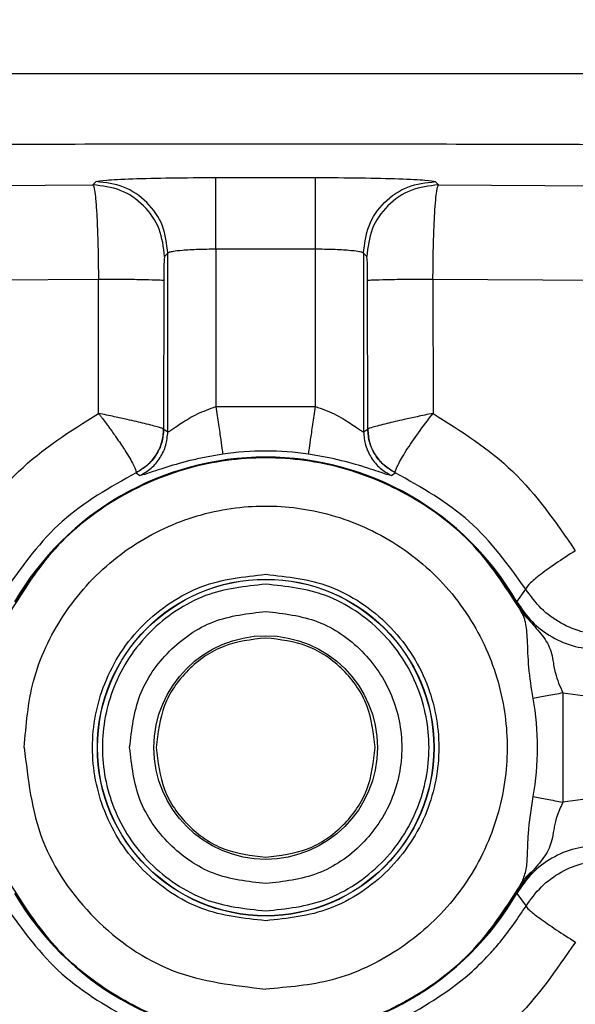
# Model space of a CAD drawing. Header units: inches. Extents: x 144.9 to 238.4, y 214.8 to 247.7.
# Tile 392 of 411: x 202.0017 to 202.0301, y 244.9157 to 244.9661. Entities that reach past the tile are written whole.
import ezdxf

# ---------------------------------------------------------------- set-up
doc = ezdxf.new("R2010")
doc.units = ezdxf.units.IN
doc.header["$LTSCALE"] = 0.25
doc.header["$MEASUREMENT"] = 0
doc.layers.add('ANNOTATIONS', color=1, linetype='Continuous')
doc.layers.add('MOTOR LH', color=7, linetype='Continuous')
doc.styles.add('ARIAL', font='arial.ttf', dxfattribs={"height": 0.09375})
doc.dimstyles.new('STANDARD$0', dxfattribs={"dimtxt": 0.09375, "dimasz": 0.09375, "dimexe": 0.03125, "dimexo": 0.046875, "dimgap": 0.09, "dimtad": 0, "dimtih": 1, "dimtoh": 1, "dimdec": 4, "dimzin": 0, "dimdsep": 46, "dimtxsty": 'ARIAL', "dimcen": 0.09, "dimadec": 0, "dimazin": 0, "dimtfac": 1, "dimtdec": 4, "dimtofl": 0, "dimtmove": 0, "dimatfit": 1, "dimfxl": 1, "dimtolj": 1, "dimtzin": 0, "dimarcsym": 0})

# ---------------------------------------------------------------- blocks, each defined once
blk = doc.blocks.new('*D20')
at = {"layer": 'ANNOTATIONS', "color": 0, "lineweight": -2, "transparency": 16777216}
for p, q in [((201.5477568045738, 244.7210665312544), (201.5477568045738, 245.6873671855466)), ((202.6883818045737, 243.5376739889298), (202.6883818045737, 245.6873671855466)), ((201.6415068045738, 245.6561171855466), (201.832959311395, 245.6561171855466)), ((202.5946318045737, 245.6561171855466), (202.4031792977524, 245.6561171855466))]:
    blk.add_line(p, q, dxfattribs=at)
at = {"layer": 'ANNOTATIONS', "color": 0, "transparency": 16777216}
for points in [[(201.6415068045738, 245.6717421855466), (201.6415068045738, 245.6404921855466), (201.5477568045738, 245.6561171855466)], [(202.5946318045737, 245.6717421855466), (202.5946318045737, 245.6404921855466), (202.6883818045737, 245.6561171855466)]]:
    blk.add_solid(points, dxfattribs=at)
at = {"layer": 'defpoints', "color": 0, "transparency": 16777216}
for p in [(201.5477568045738, 245.6561171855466), (201.5477568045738, 244.6741915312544), (202.6883818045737, 243.4907989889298)]:
    blk.add_point(p, dxfattribs=at)
at = {"layer": 'ANNOTATIONS', "color": 0, "transparency": 16777216, "insert": (202.1180693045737, 245.6561171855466), "char_height": 0.09375, "attachment_point": 5, "style": 'ARIAL'}
blk.add_mtext('\\A1;18 5/8"', dxfattribs=at)
blk = doc.blocks.new('*D22')
at = {"layer": 'ANNOTATIONS', "color": 0, "lineweight": -2, "transparency": 16777216}
for p, q in [((201.2594214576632, 244.7850832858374), (201.2594214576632, 246.0537298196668)), ((202.6883818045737, 243.5376739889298), (202.6883818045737, 246.0537298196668)), ((201.3531714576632, 246.0224798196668), (201.7695598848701, 246.0224798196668)), ((202.5946318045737, 246.0224798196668), (202.1782433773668, 246.0224798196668))]:
    blk.add_line(p, q, dxfattribs=at)
at = {"layer": 'ANNOTATIONS', "color": 0, "transparency": 16777216}
for points in [[(201.3531714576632, 246.0381048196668), (201.3531714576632, 246.0068548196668), (201.2594214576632, 246.0224798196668)], [(202.5946318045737, 246.0381048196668), (202.5946318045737, 246.0068548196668), (202.6883818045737, 246.0224798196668)]]:
    blk.add_solid(points, dxfattribs=at)
at = {"layer": 'defpoints', "color": 0, "transparency": 16777216}
for p in [(202.6883818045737, 246.0224798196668), (201.2594214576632, 244.7382082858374), (202.6883818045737, 243.4907989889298)]:
    blk.add_point(p, dxfattribs=at)
at = {"layer": 'ANNOTATIONS', "color": 0, "transparency": 16777216, "insert": (201.9739016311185, 246.0224798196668), "char_height": 0.09375, "attachment_point": 5, "style": 'ARIAL'}
blk.add_mtext('\\A1;24""', dxfattribs=at)

msp = doc.modelspace()

# ---------------------------------------------------------------- linework, layer by layer
at = {"layer": 'MOTOR LH'}
for p, q in [((201.8681075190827, 244.9633155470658), (202.1604154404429, 244.9633155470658)), ((202.0117164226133, 244.9580022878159), (202.0168065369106, 244.9580022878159)), ((201.9892162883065, 244.9575330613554), (202.0054263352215, 244.9576290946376)), ((202.0054263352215, 244.9576290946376), (202.0055931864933, 244.9577957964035)), ((202.0229297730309, 244.9577957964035), (202.0230964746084, 244.9576290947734)), ((202.0230964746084, 244.9576290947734), (202.0393069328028, 244.9575330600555)), ((202.0092572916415, 244.9541316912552), (202.0090905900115, 244.9539649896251)), ((202.0092572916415, 244.9450027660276), (202.0092572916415, 244.954131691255)), ((202.0168065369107, 244.9543381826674), (202.0117164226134, 244.9543381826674)), ((202.0117164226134, 244.9543381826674), (202.0117164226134, 244.9462944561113)), ((202.0168065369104, 244.9462944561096), (202.0168065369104, 244.9543381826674)), ((202.0192656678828, 244.954131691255), (202.0192656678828, 244.9450027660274)), ((202.019432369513, 244.9539649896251), (202.0192656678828, 244.9541316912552)), ((202.0057079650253, 244.9527962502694), (201.9901725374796, 244.9526982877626)), ((202.0057043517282, 244.9459494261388), (202.0057079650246, 244.9527962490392)), ((202.0090480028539, 244.9527322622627), (202.0090433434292, 244.9451417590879)), ((202.0194796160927, 244.9451417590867), (202.0194749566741, 244.9527322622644)), ((202.0383506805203, 244.9526982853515), (202.0228148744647, 244.9527962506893)), ((202.0228148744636, 244.9527962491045), (202.022818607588, 244.945949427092)), ((202.0117164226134, 244.9462944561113), (202.0168065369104, 244.9462944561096)), ((202.0090433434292, 244.9451417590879), (202.0090460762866, 244.9451372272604)), ((202.0090460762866, 244.9451372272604), (202.0092572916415, 244.9450027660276)), ((202.0192656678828, 244.9450027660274), (202.0194768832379, 244.9451372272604)), ((202.0194768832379, 244.9451372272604), (202.0194796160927, 244.9451417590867)), ((202.0076360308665, 244.9429131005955), (202.0076412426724, 244.9429334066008)), ((202.0076360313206, 244.9429130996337), (202.0078304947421, 244.9427708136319)), ((202.0206924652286, 244.9427708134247), (202.0208869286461, 244.9429130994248)), ((202.0208869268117, 244.9429131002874), (202.020881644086, 244.9429332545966)), ((202.0271017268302, 244.93632010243), (202.0275650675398, 244.9369575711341)), ((202.0270894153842, 244.9363129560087), (202.0270761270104, 244.9363052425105)), ((202.027089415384, 244.9363129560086), (202.0271017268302, 244.93632010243)), ((202.0278485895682, 244.9352388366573), (202.0273499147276, 244.9357884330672)), ((202.0294630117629, 244.931658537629), (202.0294630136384, 244.9260749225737)), ((202.0294630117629, 244.931658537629), (202.0313553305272, 244.9314117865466)), ((202.03135532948, 244.9263216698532), (202.0294630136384, 244.9260749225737)), ((202.0270894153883, 244.9214205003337), (202.0270761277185, 244.9214282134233)), ((202.027089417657, 244.9214205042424), (202.0271017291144, 244.9214133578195)), ((202.0271017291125, 244.9214133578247), (202.0275729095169, 244.9207649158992))]:
    msp.add_line(p, q, dxfattribs=at)
for centre, radius in [((202.0142614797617, 244.9288667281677), 0.00860798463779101), ((202.0142614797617, 244.9288667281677), 0.008597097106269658), ((202.0142614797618, 244.9288667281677), 0.005714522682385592)]:
    msp.add_circle(centre, radius, dxfattribs=at)
for centre, radius, start, end in [((202.014261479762, 244.9288667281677), 0.01515345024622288, 81.69154487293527, 98.30845512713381), ((202.0142614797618, 244.9288667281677), 0.01484670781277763, 30.13386626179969, 149.866153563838), ((202.0142614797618, 244.9288667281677), 0.01483247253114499, 30.13386626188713, 149.8661337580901), ((202.0142614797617, 244.9288667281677), 0.01390074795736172, 349.5934578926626, 10.40652983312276), ((202.0142614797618, 244.9288667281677), 0.01484670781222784, 210.1338662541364, 329.8661512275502), ((202.0142614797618, 244.9288667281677), 0.01483247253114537, 210.1338662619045, 329.8661512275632)]:
    msp.add_arc(centre, radius, start, end, dxfattribs=at)
for points, knots in [([(201.9258224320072, 244.9587672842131), (201.9302847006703, 244.958868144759), (201.9391352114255, 244.95906819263), (201.9533096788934, 244.95930465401), (201.9679732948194, 244.9594938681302), (201.9831207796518, 244.9596285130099), (201.9986394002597, 244.9597139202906), (202.0090636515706, 244.9597245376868), (202.0142614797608, 244.9597298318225)], [0, 0, 0, 0, 0.169500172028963, 0.3361884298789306, 0.5000034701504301, 0.6675452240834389, 0.8342285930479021, 1, 1, 1, 1]), ([(202.0142614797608, 244.9597298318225), (202.0194592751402, 244.9597245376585), (202.02988349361, 244.959713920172), (202.0454021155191, 244.9596285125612), (202.0605495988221, 244.9594938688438), (202.0752132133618, 244.9593046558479), (202.0893876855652, 244.9590681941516), (202.0982382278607, 244.9588681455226), (202.1027005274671, 244.9587672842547)], [0, 0, 0, 0, 0.1657703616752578, 0.3324537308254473, 0.4999965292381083, 0.6638104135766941, 0.8304986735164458, 1, 1, 1, 1]), ([(202.0055931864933, 244.9577957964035), (202.0057078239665, 244.9578230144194), (202.0059376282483, 244.9578775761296), (202.007363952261, 244.9579456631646), (202.0093626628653, 244.9579930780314), (202.0109330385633, 244.957999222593), (202.0117164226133, 244.9580022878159)], [0, 0, 0, 0, 0.2494226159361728, 0.499996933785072, 0.7505727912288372, 1, 1, 1, 1]), ([(202.0168065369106, 244.9580022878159), (202.0175899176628, 244.9579992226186), (202.0191602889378, 244.9579930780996), (202.021158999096, 244.95794566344), (202.0225853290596, 244.9578775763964), (202.0228151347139, 244.9578230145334), (202.0229297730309, 244.9577957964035)], [0, 0, 0, 0, 0.2494261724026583, 0.5000016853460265, 0.7505763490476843, 1, 1, 1, 1]), ([(202.0054263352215, 244.9576290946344), (202.0054553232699, 244.9575653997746), (202.00550338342, 244.9574597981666), (202.0055682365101, 244.9568987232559), (202.0056196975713, 244.9562051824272), (202.0056607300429, 244.9553224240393), (202.0056953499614, 244.9541931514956), (202.0057031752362, 244.9533266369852), (202.0057079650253, 244.9527962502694)], [0, 0, 0, 0, 0.2061140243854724, 0.3417225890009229, 0.4994699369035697, 0.6523919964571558, 0.7872318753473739, 1, 1, 1, 1]), ([(202.0228148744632, 244.9527962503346), (202.0228191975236, 244.9532962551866), (202.0228264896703, 244.9541396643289), (202.0228599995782, 244.9552780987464), (202.0229008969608, 244.9561705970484), (202.0229514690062, 244.9568627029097), (202.0230158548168, 244.9574444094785), (202.0230654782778, 244.9575580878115), (202.0230964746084, 244.9576290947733)], [0, 0, 0, 0, 0.2006934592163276, 0.3385301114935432, 0.5006151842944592, 0.6480731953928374, 0.7801757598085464, 1, 1, 1, 1]), ([(202.0090905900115, 244.9539649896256), (202.0090850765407, 244.9539417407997), (202.009073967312, 244.9538948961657), (202.0090599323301, 244.9536101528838), (202.0090501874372, 244.9532058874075), (202.0090487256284, 244.9528889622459), (202.0090480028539, 244.9527322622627)], [0, 0, 0, 0, 0.2489614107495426, 0.5016385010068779, 0.7535909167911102, 1, 1, 1, 1]), ([(202.0117164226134, 244.9543381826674), (202.0114098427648, 244.9543351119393), (202.0107800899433, 244.9543288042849), (202.0100065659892, 244.9542847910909), (202.0095504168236, 244.9542297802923), (202.0093138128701, 244.9541791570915), (202.0092769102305, 244.9541481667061), (202.0092572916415, 244.954131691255)], [0, 0, 0, 0, 0.2427456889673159, 0.4986295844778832, 0.7125456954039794, 0.847180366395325, 1, 1, 1, 1]), ([(202.0192656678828, 244.954131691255), (202.0192460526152, 244.9541481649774), (202.019209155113, 244.9541791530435), (202.0189725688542, 244.9542297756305), (202.0185164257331, 244.9542847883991), (202.0177428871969, 244.9543288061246), (202.0171131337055, 244.9543351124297), (202.0168065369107, 244.9543381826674)], [0, 0, 0, 0, 0.1528038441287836, 0.2874332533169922, 0.5013703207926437, 0.7572411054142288, 1, 1, 1, 1]), ([(202.0194749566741, 244.9527322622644), (202.0194742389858, 244.9528883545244), (202.0194727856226, 244.9532044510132), (202.0194630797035, 244.9536086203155), (202.019449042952, 244.9538944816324), (202.0194379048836, 244.9539415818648), (202.019432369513, 244.9539649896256)], [0, 0, 0, 0, 0.2454625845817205, 0.4970769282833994, 0.7500584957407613, 1, 1, 1, 1]), ([(201.9984286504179, 244.9389254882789), (201.9994127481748, 244.9403600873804), (202.0013587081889, 244.9431968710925), (202.0042668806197, 244.9450389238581), (202.0057043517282, 244.9459494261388)], [0, 0, 0, 0, 0.5057132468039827, 1, 1, 1, 1]), ([(202.0090433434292, 244.9451417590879), (202.0089856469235, 244.9451692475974), (202.0088657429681, 244.9452263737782), (202.0081545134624, 244.9454091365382), (202.007312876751, 244.9456095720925), (202.0064947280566, 244.9457867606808), (202.0059801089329, 244.9458926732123), (202.0057043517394, 244.945949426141)], [0, 0, 0, 0, 0.2366807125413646, 0.491866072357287, 0.7030197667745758, 0.8408639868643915, 1, 1, 1, 1]), ([(202.0057043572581, 244.9459494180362), (202.0057047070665, 244.9459496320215), (202.0057052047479, 244.9459499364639), (202.0057059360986, 244.9459500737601), (202.0057064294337, 244.9459500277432), (202.0057068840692, 244.9459498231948), (202.005707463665, 244.945949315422), (202.0057090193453, 244.945946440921), (202.005710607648, 244.9459399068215), (202.0057202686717, 244.9459303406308), (202.005734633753, 244.9459103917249), (202.0057659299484, 244.9458718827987), (202.0058264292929, 244.9457936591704), (202.0059476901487, 244.9456374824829), (202.0060720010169, 244.9454731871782), (202.0062044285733, 244.9452959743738), (202.0063340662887, 244.9451202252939), (202.0064670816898, 244.9449358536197), (202.0066034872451, 244.9447427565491), (202.0068316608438, 244.9444137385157), (202.0072038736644, 244.943846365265), (202.0075761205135, 244.9432000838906), (202.0076196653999, 244.9430218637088), (202.0076413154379, 244.9429332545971)], [0, 0, 0, 0, 0.0002282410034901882, 0.0003247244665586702, 0.0004138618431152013, 0.0005030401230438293, 0.0006004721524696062, 0.0008413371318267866, 0.002311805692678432, 0.004296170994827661, 0.008265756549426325, 0.01620823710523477, 0.03210553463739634, 0.0639420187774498, 0.1277190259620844, 0.1492904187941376, 0.1915057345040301, 0.255061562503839, 0.2849790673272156, 0.3366695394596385, 0.5074882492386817, 0.7551285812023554, 1, 1, 1, 1]), ([(202.0092572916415, 244.9450027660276), (202.0092684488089, 244.9450030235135), (202.0092913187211, 244.9450035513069), (202.0094163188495, 244.9450841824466), (202.0096239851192, 244.9452335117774), (202.0100326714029, 244.945513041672), (202.0107136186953, 244.9459343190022), (202.0113895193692, 244.9461770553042), (202.0117164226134, 244.9462944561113)], [0, 0, 0, 0, 0.1005301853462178, 0.2060663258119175, 0.3232121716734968, 0.465515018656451, 0.7414932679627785, 1, 1, 1, 1]), ([(202.0168065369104, 244.9462944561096), (202.0169629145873, 244.9462438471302), (202.0172975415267, 244.9461355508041), (202.0179327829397, 244.9458510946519), (202.0184942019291, 244.9455116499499), (202.018898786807, 244.94523244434), (202.0191064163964, 244.9450850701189), (202.019231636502, 244.9450041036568), (202.0192545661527, 244.9450032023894), (202.0192656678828, 244.9450027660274)], [0, 0, 0, 0, 0.1225566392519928, 0.2622545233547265, 0.5366557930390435, 0.6769869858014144, 0.7933798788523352, 0.8999618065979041, 0.9999999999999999, 0.9999999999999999, 0.9999999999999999, 0.9999999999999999]), ([(202.0228186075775, 244.9459494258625), (202.0225428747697, 244.9458926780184), (202.0220282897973, 244.9457867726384), (202.0212101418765, 244.9456095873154), (202.0203684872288, 244.9454091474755), (202.0196572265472, 244.9452263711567), (202.0195373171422, 244.9451692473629), (202.0194796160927, 244.9451417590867)], [0, 0, 0, 0, 0.1591219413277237, 0.2969605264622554, 0.5081282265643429, 0.7633086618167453, 1, 1, 1, 1]), ([(202.0208816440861, 244.9429332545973), (202.0209076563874, 244.9430330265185), (202.020958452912, 244.9432278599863), (202.0214110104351, 244.9439975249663), (202.022040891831, 244.9449359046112), (202.0225610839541, 244.9456137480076), (202.0228186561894, 244.9459493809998)], [0, 0, 0, 0, 0.2662328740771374, 0.5198965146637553, 0.762277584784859, 0.9999999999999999, 0.9999999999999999, 0.9999999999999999, 0.9999999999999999]), ([(202.0228186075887, 244.9459494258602), (202.0242560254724, 244.9450389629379), (202.0271642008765, 244.943196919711), (202.0291101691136, 244.9403601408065), (202.0300943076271, 244.9389254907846)], [0, 0, 0, 0, 0.4942679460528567, 1, 1, 1, 1]), ([(202.0090460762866, 244.9451372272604), (202.0090250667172, 244.9449064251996), (202.0089830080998, 244.9444443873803), (202.0086761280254, 244.9438127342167), (202.0082357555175, 244.9432657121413), (202.0078358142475, 244.9430305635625), (202.0076360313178, 244.9429130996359)], [0, 0, 0, 0, 0.2497653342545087, 0.4999999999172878, 0.7502346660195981, 1, 1, 1, 1]), ([(202.0076413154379, 244.9429332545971), (202.0078373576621, 244.943046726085), (202.0082374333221, 244.943278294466), (202.0086865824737, 244.9438212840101), (202.0089863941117, 244.9444580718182), (202.0090246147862, 244.9449169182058), (202.0090433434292, 244.9451417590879)], [0, 0, 0, 0, 0.2450061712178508, 0.4999994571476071, 0.7549930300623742, 1, 1, 1, 1]), ([(202.007830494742, 244.9427708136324), (202.0080323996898, 244.9428876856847), (202.00843659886, 244.9431216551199), (202.008882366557, 244.9436704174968), (202.0091933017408, 244.9443053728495), (202.0092359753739, 244.9447704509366), (202.0092572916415, 244.9450027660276)], [0, 0, 0, 0, 0.2497592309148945, 0.5000000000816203, 0.7502407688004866, 1, 1, 1, 1]), ([(202.0192656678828, 244.9450027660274), (202.0192869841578, 244.9447704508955), (202.0193296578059, 244.9443053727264), (202.0196405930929, 244.9436704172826), (202.0200863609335, 244.9431216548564), (202.0204905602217, 244.9428876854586), (202.0206924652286, 244.9427708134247)], [0, 0, 0, 0, 0.2497592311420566, 0.4999999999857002, 0.7502407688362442, 1, 1, 1, 1]), ([(202.0208869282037, 244.9429130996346), (202.0206871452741, 244.9430305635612), (202.0202872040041, 244.9432657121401), (202.0198468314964, 244.9438127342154), (202.0195399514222, 244.9444443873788), (202.0194978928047, 244.9449064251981), (202.0194768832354, 244.9451372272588)], [0, 0, 0, 0, 0.2497653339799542, 0.5000000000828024, 0.7502346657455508, 1, 1, 1, 1]), ([(202.0194796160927, 244.9451417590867), (202.019498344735, 244.9449169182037), (202.0195365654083, 244.9444580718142), (202.0198363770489, 244.943821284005), (202.0202855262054, 244.9432782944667), (202.0206856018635, 244.9430467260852), (202.0208816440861, 244.9429332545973)], [0, 0, 0, 0, 0.2450069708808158, 0.5000005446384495, 0.7549938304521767, 1, 1, 1, 1]), ([(202.0120717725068, 244.9438611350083), (202.0118171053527, 244.9438205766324), (202.0113023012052, 244.9437385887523), (202.0102728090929, 244.9435154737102), (202.0090946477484, 244.9431793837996), (202.0080824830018, 244.9428160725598), (202.0079153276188, 244.9427860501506), (202.0078304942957, 244.9427708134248)], [0, 0, 0, 0, 0.1087937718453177, 0.2199242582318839, 0.4637848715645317, 0.7278645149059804, 1, 1, 1, 1]), ([(202.0206924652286, 244.9427708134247), (202.0206076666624, 244.9427860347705), (202.0204407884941, 244.9428159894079), (202.0194300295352, 244.9431787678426), (202.0182538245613, 244.9435145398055), (202.0172232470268, 244.9437381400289), (202.0167067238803, 244.9438204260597), (202.0164511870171, 244.9438611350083)], [0, 0, 0, 0, 0.2721481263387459, 0.5355701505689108, 0.7793433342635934, 0.8908356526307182, 1, 1, 1, 1]), ([(202.0273499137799, 244.9357884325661), (202.0266313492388, 244.9369218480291), (202.025194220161, 244.9391886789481), (202.0219839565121, 244.9416995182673), (202.0182779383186, 244.9433095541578), (202.0142614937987, 244.94385428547), (202.0102450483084, 244.9433095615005), (202.0065390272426, 244.9416995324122), (202.0033287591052, 244.939188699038), (202.0018916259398, 244.9369218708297), (202.0011730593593, 244.9357884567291)], [0, 0, 0, 0, 0.1250000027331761, 0.2500000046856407, 0.3750000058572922, 0.5000000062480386, 0.6250000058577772, 0.7500000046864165, 0.8750000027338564, 1, 1, 1, 1]), ([(202.0270761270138, 244.9363052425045), (202.0263438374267, 244.9373718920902), (202.0248792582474, 244.9395051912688), (202.021729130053, 244.9418480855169), (202.0181344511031, 244.9433466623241), (202.0142614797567, 244.9438524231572), (202.0103885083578, 244.9433466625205), (202.0067938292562, 244.941848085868), (202.0036437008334, 244.9395051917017), (202.0021791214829, 244.9373718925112), (202.0014468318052, 244.9363052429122)], [0, 0, 0, 0, 0.1249999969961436, 0.2499999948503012, 0.3749999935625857, 0.499999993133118, 0.6249999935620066, 0.749999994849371, 0.8749999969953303, 1, 1, 1, 1]), ([(202.0076360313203, 244.9429130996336), (202.0063031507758, 244.9421642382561), (202.0036374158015, 244.9406665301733), (202.0018510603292, 244.9381938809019), (202.000957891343, 244.9369575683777)], [0, 0, 0, 0, 0.5000048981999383, 1, 1, 1, 1]), ([(202.0275650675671, 244.9369575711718), (202.0266718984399, 244.9381938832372), (202.024885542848, 244.9406665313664), (202.0222198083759, 244.9421642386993), (202.0208869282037, 244.9429130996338)], [0, 0, 0, 0, 0.4999951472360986, 0.9999999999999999, 0.9999999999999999, 0.9999999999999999, 0.9999999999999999]), ([(202.0019157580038, 244.9288667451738), (202.0020090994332, 244.9300137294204), (202.0022029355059, 244.9323955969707), (202.0038012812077, 244.9357606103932), (202.0063375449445, 244.938591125), (202.0095831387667, 244.9404874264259), (202.0130806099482, 244.9413188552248), (202.0166232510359, 244.9411541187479), (202.020068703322, 244.9399741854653), (202.0231305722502, 244.9377358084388), (202.0253689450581, 244.9346739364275), (202.0265488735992, 244.9312284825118), (202.0267136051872, 244.9276858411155), (202.0258821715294, 244.9241883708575), (202.0239858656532, 244.9209427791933), (202.0211553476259, 244.9184065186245), (202.0177903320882, 244.9168081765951), (202.0154084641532, 244.9166143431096), (202.0142614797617, 244.9165210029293)], [0, 0, 0, 0, 0.05917703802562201, 0.1228891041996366, 0.1886135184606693, 0.2533163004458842, 0.3142284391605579, 0.3721827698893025, 0.4346196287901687, 0.4999999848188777, 0.5653803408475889, 0.6278171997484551, 0.6857715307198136, 0.7466836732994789, 0.8113864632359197, 0.8771108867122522, 0.9408229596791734, 0.9999999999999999, 0.9999999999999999, 0.9999999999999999, 0.9999999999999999]), ([(202.0300943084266, 244.9389254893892), (202.0297524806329, 244.9387045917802), (202.029046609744, 244.9382484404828), (202.028202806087, 244.9376324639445), (202.0276435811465, 244.9371567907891), (202.0275906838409, 244.9370225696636), (202.0275650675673, 244.9369575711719)], [0, 0, 0, 0, 0.2421317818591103, 0.4999996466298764, 0.7578677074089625, 1, 1, 1, 1]), ([(202.0142614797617, 244.9200127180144), (202.0131481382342, 244.9201316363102), (202.011429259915, 244.9203152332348), (202.0093652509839, 244.9214175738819), (202.0079585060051, 244.9225615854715), (202.006806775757, 244.9239705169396), (202.0057393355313, 244.9260338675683), (202.0051925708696, 244.928866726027), (202.0057392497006, 244.9316991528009), (202.006806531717, 244.933762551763), (202.007957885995, 244.9351712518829), (202.0093648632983, 244.9363156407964), (202.0114288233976, 244.9374181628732), (202.0131481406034, 244.9376018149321), (202.0142614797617, 244.937720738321)], [0, 0, 0, 0, 0.1197214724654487, 0.1848369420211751, 0.2499999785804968, 0.3151154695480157, 0.3802785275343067, 0.4999999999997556, 0.6197214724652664, 0.6848369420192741, 0.749999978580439, 0.8151154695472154, 0.8802785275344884, 1, 1, 1, 1]), ([(202.0142614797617, 244.937720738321), (202.0153748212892, 244.9376018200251), (202.0170936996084, 244.9374182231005), (202.0191577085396, 244.9363158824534), (202.0205644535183, 244.9351718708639), (202.0217161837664, 244.9337629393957), (202.0227836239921, 244.931699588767), (202.0233303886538, 244.9288667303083), (202.0227837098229, 244.9260343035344), (202.0217164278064, 244.9239709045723), (202.0205650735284, 244.9225622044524), (202.0191580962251, 244.9214178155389), (202.0170941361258, 244.9203152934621), (202.01537481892, 244.9201316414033), (202.0142614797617, 244.9200127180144)], [0, 0, 0, 0, 0.1197214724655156, 0.1848369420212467, 0.2499999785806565, 0.3151154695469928, 0.3802785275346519, 0.5000000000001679, 0.6197214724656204, 0.6848369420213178, 0.7499999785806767, 0.815115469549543, 0.8802785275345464, 1, 1, 1, 1]), ([(202.0142614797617, 244.9372177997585), (202.0132113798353, 244.9371056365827), (202.0115901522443, 244.9369324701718), (202.0096433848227, 244.9358927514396), (202.008316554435, 244.9348137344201), (202.0072302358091, 244.9334848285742), (202.0062234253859, 244.9315386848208), (202.0057077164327, 244.9288667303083), (202.0062233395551, 244.9261952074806), (202.0072299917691, 244.9242490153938), (202.0083159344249, 244.9229203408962), (202.0096429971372, 244.9218409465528), (202.0115897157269, 244.920801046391), (202.0132113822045, 244.9206278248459), (202.0142614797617, 244.9205156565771)], [0, 0, 0, 0, 0.119721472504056, 0.1848355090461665, 0.2499999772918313, 0.315114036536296, 0.3802785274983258, 0.5000000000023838, 0.6197214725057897, 0.6848355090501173, 0.7499999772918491, 0.8151140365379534, 0.8802785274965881, 1, 1, 1, 1]), ([(202.0142614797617, 244.9205156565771), (202.0153115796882, 244.9206278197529), (202.0169328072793, 244.9208009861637), (202.0188795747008, 244.9218407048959), (202.0202064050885, 244.9229197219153), (202.0212927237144, 244.9242486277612), (202.0222995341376, 244.9261947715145), (202.0228152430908, 244.928866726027), (202.0222996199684, 244.9315382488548), (202.0212929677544, 244.9334844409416), (202.0202070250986, 244.9348131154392), (202.0188799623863, 244.9358925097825), (202.0169332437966, 244.9369324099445), (202.015311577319, 244.9371056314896), (202.0142614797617, 244.9372177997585)], [0, 0, 0, 0, 0.1197214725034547, 0.1848355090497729, 0.2499999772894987, 0.3151140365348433, 0.380278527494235, 0.4999999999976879, 0.6197214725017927, 0.6848355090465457, 0.7499999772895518, 0.8151140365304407, 0.8802785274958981, 1, 1, 1, 1]), ([(202.0317710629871, 244.9346017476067), (202.0313539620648, 244.9346318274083), (202.0305170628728, 244.9346921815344), (202.0293441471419, 244.9351835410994), (202.0283047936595, 244.9359259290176), (202.0278118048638, 244.9366134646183), (202.0275650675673, 244.9369575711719)], [0, 0, 0, 0, 0.2481493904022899, 0.4979035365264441, 0.7487043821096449, 1, 1, 1, 1]), ([(202.027349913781, 244.9357884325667), (202.0273102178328, 244.9358675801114), (202.0272522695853, 244.9359831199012), (202.0271726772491, 244.9361331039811), (202.0271250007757, 244.9362195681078), (202.0270963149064, 244.9362702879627), (202.0270826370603, 244.9362939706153), (202.0270761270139, 244.9363052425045)], [0, 0, 0, 0, 0.5412031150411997, 0.7900497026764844, 0.9075247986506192, 0.9559859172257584, 1, 1, 1, 1]), ([(202.0270894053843, 244.9363129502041), (202.0271911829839, 244.9361455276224), (202.0274258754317, 244.9357594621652), (202.0276957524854, 244.9354270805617), (202.0278485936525, 244.9352388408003)], [0, 0, 0, 0, 0.4336637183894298, 1, 1, 1, 1]), ([(202.0271017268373, 244.9363201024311), (202.0273445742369, 244.9359657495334), (202.02783073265, 244.9352563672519), (202.0288773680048, 244.9344828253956), (202.0300712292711, 244.933967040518), (202.0309278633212, 244.9339029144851), (202.0313553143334, 244.9338709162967)], [0, 0, 0, 0, 0.2498968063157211, 0.5002706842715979, 0.750640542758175, 1, 1, 1, 1]), ([(202.0279335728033, 244.9313776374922), (202.027850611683, 244.9319067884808), (202.0276883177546, 244.9329419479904), (202.0276568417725, 244.934314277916), (202.0276001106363, 244.9350778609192), (202.0275007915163, 244.9354297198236), (202.0274416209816, 244.9355979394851), (202.0273876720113, 244.9357100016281), (202.0273499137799, 244.9357884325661)], [0, 0, 0, 0, 0.3206541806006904, 0.6272845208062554, 0.8507432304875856, 0.9034223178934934, 0.9324064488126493, 1, 1, 1, 1]), ([(202.0278485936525, 244.9352388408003), (202.0280749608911, 244.9349874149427), (202.028532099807, 244.934479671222), (202.0288663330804, 244.9338383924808), (202.0289588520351, 244.9332532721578), (202.0290222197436, 244.932903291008), (202.0291286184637, 244.93238992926), (202.029309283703, 244.9319947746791), (202.0294630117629, 244.931658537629)], [0, 0, 0, 0, 0.2460305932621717, 0.4968482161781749, 0.6306817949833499, 0.7135557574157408, 0.7562645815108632, 1, 1, 1, 1]), ([(202.0294630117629, 244.931658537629), (202.0291845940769, 244.931607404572), (202.0286277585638, 244.9315051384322), (202.0281649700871, 244.9314201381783), (202.0279335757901, 244.9313776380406)], [0, 0, 0, 0, 0.4999998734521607, 1, 1, 1, 1]), ([(202.0019157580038, 244.9288667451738), (202.0021013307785, 244.9272489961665), (202.0024724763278, 244.9240134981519), (202.0053274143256, 244.9199326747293), (202.0094082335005, 244.9170777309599), (202.012643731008, 244.9167065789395), (202.0142614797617, 244.9165210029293)], [0, 0, 0, 0, 0.2499999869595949, 0.4999999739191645, 0.7499999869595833, 1, 1, 1, 1]), ([(202.0273499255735, 244.9219450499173), (202.0274320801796, 244.9221442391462), (202.0276016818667, 244.9225554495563), (202.0276494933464, 244.9233670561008), (202.027682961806, 244.9246661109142), (202.0278392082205, 244.9257195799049), (202.0279335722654, 244.9263558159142)], [0, 0, 0, 0, 0.1766020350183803, 0.3645809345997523, 0.6162426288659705, 1, 1, 1, 1]), ([(202.0279335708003, 244.9263558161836), (202.0281649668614, 244.9263133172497), (202.0286277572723, 244.9262283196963), (202.029184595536, 244.9261260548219), (202.0294630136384, 244.9260749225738)], [0, 0, 0, 0, 0.5000018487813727, 1, 1, 1, 1]), ([(202.0294630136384, 244.9260749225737), (202.0293527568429, 244.9258463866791), (202.0291521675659, 244.9254306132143), (202.0290329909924, 244.9248942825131), (202.0289524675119, 244.9244358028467), (202.0288576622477, 244.9238761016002), (202.0285205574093, 244.9232433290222), (202.0280734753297, 244.9227449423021), (202.0278511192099, 244.9224970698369)], [0, 0, 0, 0, 0.1686332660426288, 0.3067931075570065, 0.377593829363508, 0.5118517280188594, 0.7572196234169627, 1, 1, 1, 1]), ([(202.031355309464, 244.9238625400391), (202.0309269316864, 244.9238304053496), (202.0300693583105, 244.9237660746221), (202.028874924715, 244.9232492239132), (202.0278295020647, 244.9224756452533), (202.0273439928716, 244.9217669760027), (202.0271017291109, 244.9214133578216)], [0, 0, 0, 0, 0.2498968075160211, 0.5002706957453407, 0.750640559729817, 1, 1, 1, 1]), ([(202.0275729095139, 244.9207649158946), (202.0278196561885, 244.9211089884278), (202.0283127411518, 244.921796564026), (202.0293520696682, 244.9225387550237), (202.0305246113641, 244.9230297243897), (202.0313608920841, 244.9230899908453), (202.0317776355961, 244.9231200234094)], [0, 0, 0, 0, 0.2513289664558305, 0.5022419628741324, 0.7519523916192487, 1, 1, 1, 1]), ([(202.0278511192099, 244.9224970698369), (202.0276755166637, 244.9222797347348), (202.0274053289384, 244.9219453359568), (202.0271713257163, 244.9215565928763), (202.0270894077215, 244.9214205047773)], [0, 0, 0, 0, 0.649927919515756, 1, 1, 1, 1]), ([(202.0278511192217, 244.9224970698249), (202.0277499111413, 244.9224180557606), (202.0275476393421, 244.9222601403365), (202.0274157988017, 244.9220500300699), (202.0273499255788, 244.9219450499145)], [0, 0, 0, 0, 0.500356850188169, 1, 1, 1, 1]), ([(202.0270761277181, 244.9214282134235), (202.0270841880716, 244.9214421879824), (202.0271014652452, 244.9214721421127), (202.0271380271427, 244.921537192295), (202.0272374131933, 244.9217195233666), (202.0272992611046, 244.9218434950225), (202.0273499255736, 244.9219450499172)], [0, 0, 0, 0, 0.05456036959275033, 0.1169488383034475, 0.2766236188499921, 1, 1, 1, 1]), ([(202.0014468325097, 244.9214282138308), (202.0021791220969, 244.9203615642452), (202.0036437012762, 244.9182282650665), (202.0067938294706, 244.9158853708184), (202.0103885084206, 244.9143867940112), (202.014261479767, 244.9138810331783), (202.0181344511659, 244.914386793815), (202.0217291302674, 244.9158853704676), (202.0248792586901, 244.918228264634), (202.0263438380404, 244.9203615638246), (202.0270761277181, 244.9214282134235)], [0, 0, 0, 0, 0.1249999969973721, 0.2499999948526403, 0.3749999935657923, 0.4999999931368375, 0.6249999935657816, 0.7499999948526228, 0.8749999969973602, 1, 1, 1, 1]), ([(202.0009500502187, 244.9207649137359), (202.0018421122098, 244.9195280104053), (202.0036267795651, 244.9170534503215), (202.0062862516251, 244.91555534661), (202.0076163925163, 244.9148060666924)], [0, 0, 0, 0, 0.4998477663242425, 1, 1, 1, 1]), ([(202.0209065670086, 244.9148060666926), (202.0222274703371, 244.9155565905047), (202.023966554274, 244.9165447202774), (202.0255710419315, 244.9181461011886), (202.0265759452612, 244.9192734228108), (202.0271516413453, 244.9201346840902), (202.0275729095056, 244.9207649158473)], [0, 0, 0, 0, 0.4994163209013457, 0.6575249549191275, 0.7493923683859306, 1, 1, 1, 1]), ([(202.0275729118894, 244.9207649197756), (202.027604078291, 244.9207113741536), (202.0276683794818, 244.9206009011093), (202.0282299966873, 244.9201640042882), (202.0290658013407, 244.9195825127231), (202.0297617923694, 244.9191389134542), (202.0300991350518, 244.9189239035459)], [0, 0, 0, 0, 0.2423469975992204, 0.4999999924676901, 0.7576529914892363, 1, 1, 1, 1]), ([(202.0056861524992, 244.9118993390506), (202.0042496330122, 244.9128117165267), (202.0013480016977, 244.9146546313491), (201.9994049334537, 244.9174914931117), (201.9984238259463, 244.9189239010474)], [0, 0, 0, 0, 0.4950730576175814, 1, 1, 1, 1]), ([(202.0300991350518, 244.9189239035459), (202.0291180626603, 244.9174915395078), (202.0271750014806, 244.9146546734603), (202.0242733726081, 244.912811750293), (202.0228368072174, 244.9118993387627)], [0, 0, 0, 0, 0.5049107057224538, 1, 1, 1, 1])]:
    msp.add_open_spline(points, degree=3, knots=knots, dxfattribs=at)
for points in [[(202.0117164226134, 244.9543381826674), (202.0117164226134, 244.9548079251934), (202.0117164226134, 244.9557474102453), (202.0117164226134, 244.9569418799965), (202.0117164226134, 244.9577952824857), (202.0117164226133, 244.9579332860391), (202.0117164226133, 244.9580022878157)], [(202.0168065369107, 244.9543381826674), (202.0168065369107, 244.9548079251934), (202.0168065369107, 244.9557474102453), (202.0168065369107, 244.9569418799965), (202.0168065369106, 244.9577952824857), (202.0168065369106, 244.9579332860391), (202.0168065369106, 244.9580022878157)], [(202.0090905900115, 244.9539649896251), (202.0090350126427, 244.9544447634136), (202.0089238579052, 244.9554043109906), (202.0080762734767, 244.9566148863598), (202.0068656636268, 244.9574624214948), (202.0059061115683, 244.9575735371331), (202.0054263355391, 244.9576290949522)], [(202.0092572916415, 244.9541316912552), (202.0092017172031, 244.9546114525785), (202.0090905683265, 244.9555709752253), (202.0082430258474, 244.9567815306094), (202.0070324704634, 244.9576290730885), (202.0060729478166, 244.9577402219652), (202.0055931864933, 244.9577957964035)], [(202.0192656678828, 244.9541316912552), (202.0193212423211, 244.9546114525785), (202.0194323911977, 244.9555709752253), (202.0202799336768, 244.9567815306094), (202.0214904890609, 244.9576290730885), (202.0224500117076, 244.9577402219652), (202.0229297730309, 244.9577957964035)], [(202.023096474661, 244.9576290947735), (202.0226167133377, 244.9575735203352), (202.0216571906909, 244.9574623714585), (202.0204466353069, 244.9566148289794), (202.0195990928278, 244.9554042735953), (202.0194879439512, 244.9544447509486), (202.0194323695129, 244.9539649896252)], [(202.0090480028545, 244.9527322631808), (202.0089859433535, 244.9527400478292), (202.0088618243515, 244.9527556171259), (202.0080973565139, 244.9527757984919), (202.0070183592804, 244.9527909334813), (202.0061447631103, 244.9527944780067), (202.0057079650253, 244.9527962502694)], [(202.0228148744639, 244.9527962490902), (202.0223780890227, 244.9527944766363), (202.0215045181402, 244.9527909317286), (202.0204255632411, 244.9527757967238), (202.0196611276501, 244.9527556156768), (202.0195370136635, 244.9527400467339), (202.0194749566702, 244.9527322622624)], [(202.0117164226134, 244.9462944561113), (202.0117619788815, 244.9459825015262), (202.0118530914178, 244.9453585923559), (202.0119689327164, 244.9445653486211), (202.0120516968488, 244.9439986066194), (202.0120650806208, 244.9439069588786), (202.0120717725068, 244.9438611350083)], [(202.0164511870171, 244.9438611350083), (202.0164578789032, 244.9439069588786), (202.0164712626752, 244.9439986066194), (202.0165540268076, 244.9445653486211), (202.0166698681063, 244.9453585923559), (202.0167609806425, 244.9459825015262), (202.0168065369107, 244.9462944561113)], [(202.0073037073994, 244.9288667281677), (202.0074082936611, 244.9297784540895), (202.0076174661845, 244.9316019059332), (202.0092264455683, 244.933901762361), (202.0115263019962, 244.9355107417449), (202.0133497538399, 244.9357199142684), (202.0142614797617, 244.9358245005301)], [(202.0142614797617, 244.9358245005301), (202.0151721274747, 244.9357199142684), (202.0169934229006, 244.9355107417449), (202.0193094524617, 244.933901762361), (202.0208569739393, 244.9316019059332), (202.0214003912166, 244.9288667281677), (202.0208569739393, 244.9261315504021), (202.0193094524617, 244.9238316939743), (202.0169934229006, 244.9222227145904), (202.0151721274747, 244.922013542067), (202.0142614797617, 244.9219089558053)], [(202.0142614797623, 244.9344652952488), (202.0135278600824, 244.9343811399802), (202.0120606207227, 244.934212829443), (202.010210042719, 244.9329181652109), (202.0089153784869, 244.9310675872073), (202.0087470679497, 244.9296003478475), (202.0086629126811, 244.9288667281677)], [(202.0198600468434, 244.9288667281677), (202.0197758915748, 244.9296003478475), (202.0196075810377, 244.9310675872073), (202.0183129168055, 244.9329181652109), (202.0164623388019, 244.934212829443), (202.0149950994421, 244.9343811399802), (202.0142614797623, 244.9344652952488)], [(202.0142614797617, 244.9219089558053), (202.0133497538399, 244.922013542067), (202.0115263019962, 244.9222227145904), (202.0092264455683, 244.9238316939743), (202.0076174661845, 244.9261315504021), (202.0074082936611, 244.9279550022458), (202.0073037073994, 244.9288667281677)], [(202.0086629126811, 244.9288667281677), (202.0087470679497, 244.9281331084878), (202.0089153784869, 244.9266658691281), (202.010210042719, 244.9248152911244), (202.0120606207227, 244.9235206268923), (202.0135278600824, 244.9233523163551), (202.0142614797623, 244.9232681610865)], [(202.0142614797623, 244.9232681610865), (202.0149950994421, 244.9233523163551), (202.0164623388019, 244.9235206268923), (202.0183129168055, 244.9248152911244), (202.0196075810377, 244.9266658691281), (202.0197758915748, 244.9281331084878), (202.0198600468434, 244.9288667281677)], [(202.0142614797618, 244.9140607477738), (202.0129226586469, 244.914165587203), (202.0102450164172, 244.9143752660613), (202.0065389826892, 244.9160469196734), (202.0033287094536, 244.9185415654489), (202.001891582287, 244.9208105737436), (202.0011730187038, 244.9219450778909)], [(202.0142614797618, 244.9140607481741), (202.0156002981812, 244.9141655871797), (202.0182779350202, 244.914375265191), (202.0219839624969, 244.9160469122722), (202.0251942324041, 244.9185415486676), (202.0266313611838, 244.9208105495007), (202.0273499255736, 244.9219450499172)]]:
    msp.add_open_spline(points, degree=3, dxfattribs=at)

# ---------------------------------------------------------------- dimensions: what is measured, and where the dimension line sits
at = {"layer": 'ANNOTATIONS'}
for base, p1, p2, text, picture, middle in [((202.6883818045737, 246.0224798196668), (201.2594214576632, 244.7382082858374), (202.6883818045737, 243.4907989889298), '24""', '*D22', (201.9739016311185, 246.0224798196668)), ((201.5477568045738, 245.6561171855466), (202.6883818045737, 243.4907989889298), (201.5477568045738, 244.6741915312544), '18 5/8"', '*D20', (202.1180693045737, 245.6561171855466))]:
    dim = msp.add_linear_dim(base=base, p1=p1, p2=p2, text=text, dimstyle='STANDARD$0', dxfattribs=at)
    dim.commit()
    dim.dimension.update_dxf_attribs({"geometry": picture, "text_midpoint": middle, "dimtype": 160})

doc.saveas('drawing.dxf')
